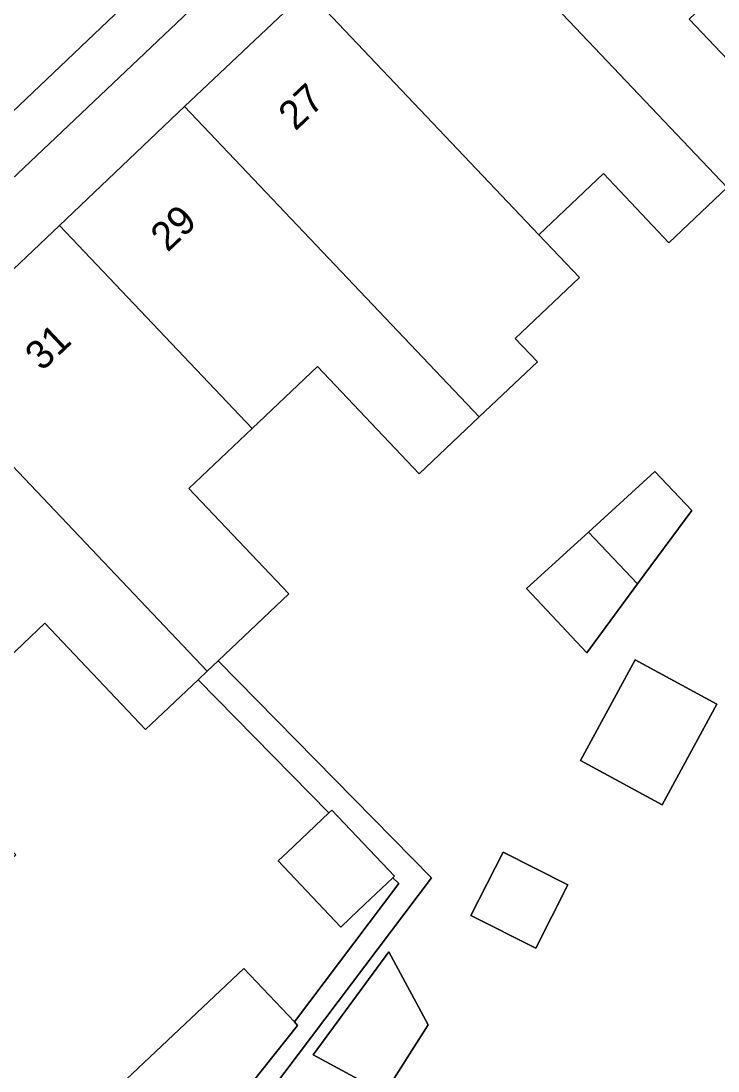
# Model space of a CAD drawing. Extents: x 160349 to 161355, y 381727 to 382854.
# Drawn here: x 161058.85 to 161083.06, y 382572.45 to 382608.92 of the extents above; entities that cross this region are included whole.
import ezdxf

# ---------------------------------------------------------------- set-up
doc = ezdxf.new("R2010")
doc.units = 0
for name, color, linetype in [('IMGEO_Erf', 7, 'Continuous'), ('IMGEO_Pand', 7, 'Continuous'), ('IMGEO_Pand_nummerreeks', 7, 'Continuous'), ('IMGEO_Parkeervlak_open', 7, 'Continuous'), ('IMGEO_Rijbaan_lokaal_open', 7, 'Continuous'), ('IMGEO_Voetpad_open', 7, 'Continuous')]:
    doc.layers.add(name, color=color, linetype=linetype)

msp = doc.modelspace()

# ---------------------------------------------------------------- linework, layer by layer
at = {"layer": 'IMGEO_Erf'}
for points in [[(161082.06, 382608.991), (161085.609, 382605.247)], [(161083.382, 382603.137), (161081.358, 382601.218), (161079.08, 382603.621), (161076.841, 382601.499), (161078.25, 382600.013), (161076.02, 382597.897), (161076.787, 382597.088), (161074.763, 382595.17), (161072.681, 382593.196), (161069.151, 382596.919), (161066.882, 382594.768), (161064.682, 382592.683), (161068.152, 382589.023), (161065.697, 382586.696), (161073.11, 382579.16), (161062.961, 382565.701)], [(161062.314, 382571.973), (161066.592, 382576.012), (161068.348, 382574.152), (161071.971, 382578.957), (161071.769, 382579.163), (161070.783, 382578.228), (161070.284, 382577.755), (161069.962, 382577.45), (161067.783, 382579.748), (161068.105, 382580.054), (161069.547, 382581.421), (161065.004, 382586.039), (161063.181, 382584.31), (161059.679, 382588.004), (161057.412, 382585.856), (161055.129, 382583.692), (161058.67, 382579.956), (161056.696, 382578.085), (161054.562, 382576.061), (161052.608, 382578.122), (161050.345, 382575.977), (161052.325, 382573.941), (161047.976, 382569.819)]]:
    msp.add_lwpolyline(points, dxfattribs=at)
for points in [[(161080.267, 382589.369), (161078.502, 382586.974), (161076.416, 382589.215), (161078.56, 382591.168), (161080.867, 382593.269), (161082.148, 382591.92)], [(161083.022, 382585.19), (161081.121, 382581.696), (161078.285, 382583.239), (161080.185, 382586.733)], [(161077.846, 382578.916), (161076.732, 382576.713), (161074.482, 382577.852), (161075.597, 382580.055)], [(161072.99, 382574.056), (161071.473, 382571.666), (161071.303, 382571.76), (161070.867, 382571.998), (161069.006, 382573.015), (161071.627, 382576.584)]]:
    msp.add_lwpolyline(points, close=True, dxfattribs=at)
at = {"layer": 'IMGEO_Pand'}
for points in [[(161083.382, 382603.137), (161085.609, 382605.247), (161082.06, 382608.991), (161084.19, 382611.01), (161077.404, 382618.162), (161073.048, 382614.029)], [(161073.048, 382614.029), (161068.788, 382609.987), (161075.546, 382602.864), (161076.841, 382601.499), (161079.08, 382603.621), (161081.358, 382601.218), (161083.382, 382603.137)], [(161075.546, 382602.864), (161068.788, 382609.987), (161064.535, 382605.95), (161074.763, 382595.17), (161076.787, 382597.088), (161076.02, 382597.897), (161078.25, 382600.013), (161076.841, 382601.499)], [(161066.882, 382594.768), (161069.151, 382596.919), (161072.681, 382593.196), (161074.763, 382595.17), (161064.535, 382605.95), (161060.187, 382601.825)], [(161066.882, 382594.768), (161060.187, 382601.825), (161055.158, 382597.054), (161065.323, 382586.341), (161065.697, 382586.696), (161068.152, 382589.023), (161064.682, 382592.683)], [(161055.158, 382597.054), (161050.753, 382592.875), (161057.412, 382585.856), (161059.679, 382588.004), (161063.181, 382584.31), (161065.004, 382586.039), (161065.323, 382586.341)], [(161080.267, 382589.369), (161082.148, 382591.92), (161080.867, 382593.269), (161078.56, 382591.168)], [(161080.267, 382589.369), (161078.56, 382591.168), (161076.416, 382589.215), (161078.502, 382586.974)], [(161078.285, 382583.239), (161081.121, 382581.696), (161083.022, 382585.19), (161080.185, 382586.733)], [(161069.547, 382581.421), (161068.105, 382580.054), (161067.783, 382579.748), (161069.962, 382577.45), (161070.284, 382577.755), (161070.783, 382578.228), (161071.769, 382579.163), (161071.823, 382579.214), (161069.644, 382581.512)], [(161074.482, 382577.852), (161076.732, 382576.713), (161077.846, 382578.916), (161075.597, 382580.055)], [(161070.867, 382571.998), (161071.303, 382571.76), (161071.473, 382571.666), (161072.99, 382574.056), (161071.627, 382576.584), (161069.006, 382573.015)], [(161068.348, 382574.152), (161066.592, 382576.012), (161062.314, 382571.973), (161063.573, 382570.714), (161064.76, 382569.403), (161064.8, 382569.447), (161064.9, 382569.556), (161065.261, 382570.01), (161068.46, 382574.033)]]:
    msp.add_lwpolyline(points, close=True, dxfattribs=at)
at = {"layer": 'IMGEO_Parkeervlak_open'}
msp.add_lwpolyline([(161094.997, 382638.011), (161093.787, 382639.284), (161040.575, 382588.681), (161041.696, 382587.484), (161080.171, 382623.942)], close=True, dxfattribs=at)
at = {"layer": 'IMGEO_Rijbaan_lokaal_open'}
msp.add_lwpolyline([(161091.273, 382641.927), (161046.844, 382599.665), (161039.337, 382592.541), (161038.069, 382591.357), (161040.575, 382588.681), (161093.787, 382639.284)], close=True, dxfattribs=at)
at = {"layer": 'IMGEO_Voetpad_open'}
for points in [[(161120.251, 382660.053), (161117.317, 382657.723), (161109.935, 382652.017), (161109.17, 382651.382), (161108.422, 382650.751), (161097.05, 382639.96), (161094.997, 382638.011), (161080.171, 382623.942), (161041.696, 382587.484), (161039.664, 382585.558), (161031.315, 382577.647), (161031.657, 382577.283), (161028.896, 382574.683), (161028.554, 382575.047), (161024.75, 382571.456)], [(161024.709, 382568.319), (161027.651, 382571.058), (161032.624, 382575.688), (161033.419, 382576.428), (161037.78, 382580.565), (161042.081, 382584.647), (161046.496, 382588.836), (161050.753, 382592.875), (161055.158, 382597.054), (161060.187, 382601.825), (161064.535, 382605.95), (161068.788, 382609.987)]]:
    msp.add_lwpolyline(points, dxfattribs=at)
msp.add_lwpolyline([(161073.11, 382579.16), (161065.697, 382586.696), (161065.323, 382586.341), (161065.004, 382586.039), (161069.547, 382581.421), (161069.644, 382581.512), (161071.823, 382579.214), (161071.769, 382579.163), (161071.971, 382578.957), (161068.348, 382574.152), (161068.46, 382574.033), (161065.261, 382570.01), (161064.9, 382569.556), (161064.8, 382569.447), (161064.76, 382569.403), (161064.835, 382569.32), (161062.47, 382566.071), (161062.858, 382565.778), (161062.961, 382565.701)], close=True, dxfattribs=at)

# ---------------------------------------------------------------- texts
at = {"layer": 'IMGEO_Pand_nummerreeks'}
for s, rotation, p in [('27', 43.4932, (161068.383, 382605.081)), ('29', 43.4951, (161063.942, 382600.867)), ('31', 43.4932, (161059.583, 382596.732))]:
    msp.add_text(s, height=1, rotation=rotation, dxfattribs=at).set_placement(p)

doc.saveas('drawing.dxf')
